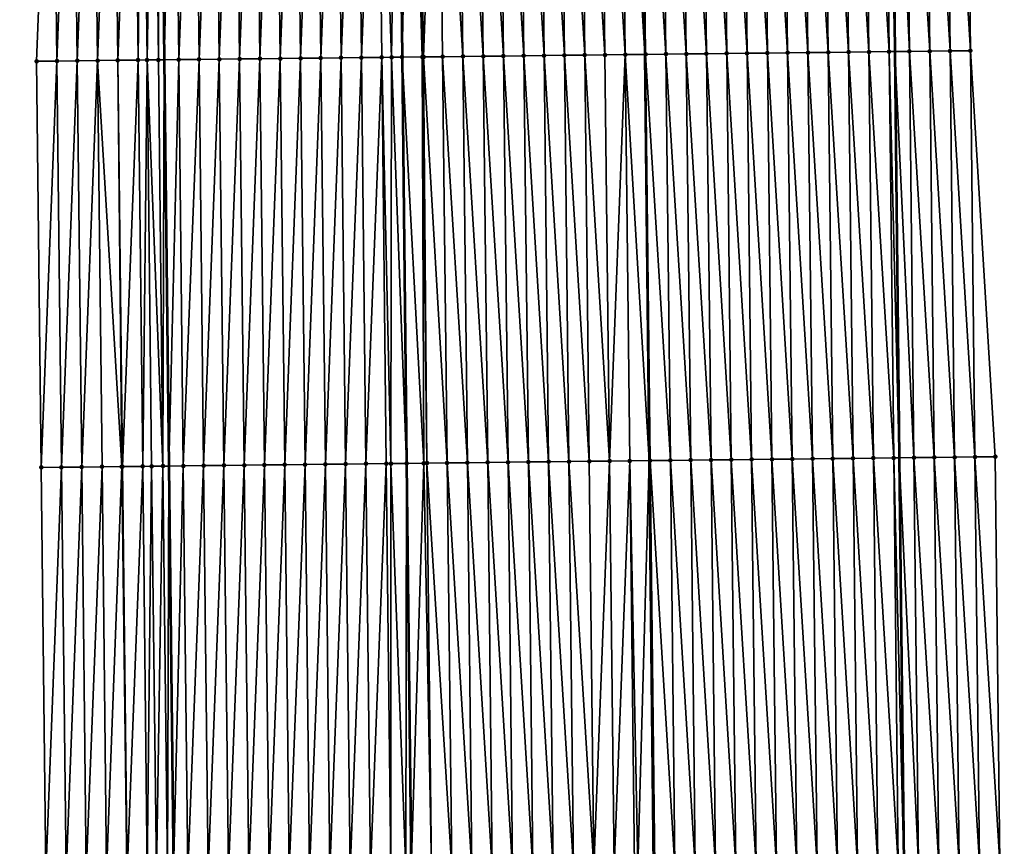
# Model space of a CAD drawing. Header units: feet. Extents: x 2010743 to 2022806, y 818705 to 837694.
# Tile 299 of 531: x 2011478 to 2011526, y 828475 to 828516. Entities that reach past the tile are written whole.
import ezdxf

# ---------------------------------------------------------------- set-up
doc = ezdxf.new("R2010")
doc.units = ezdxf.units.FT
doc.header["$MEASUREMENT"] = 0
for name, color, linetype, lineweight in [('EP_Travel Lane', 172, 'Continuous', 53), ('Road Shots', 141, 'Continuous', 100), ('STRIPING', 60, 'Continuous', 53)]:
    doc.layers.add(name, color=color, linetype=linetype, lineweight=lineweight)
doc.layers.add('I-77-MM17-21_NB-Surface-Border', color=7, linetype='Continuous')
doc.layers.add('I-77-MM17-21_NB-Surface-TIN', color=7, linetype='Continuous')

msp = doc.modelspace()

# ---------------------------------------------------------------- linework, layer by layer
at = {"layer": 'EP_Travel Lane'}
for points in [[(2011483.628, 828613.634, 314.485), (2011483.852, 828593.636, 314.357), (2011484.076, 828573.637, 314.251), (2011484.301, 828553.639, 314.128), (2011484.525, 828533.64, 313.979), (2011484.749, 828513.642, 313.861), (2011484.974, 828493.644, 313.729), (2011485.198, 828473.646, 313.592), (2011485.422, 828453.647, 313.445), (2011485.635, 828433.66, 313.301), (2011485.842, 828413.662, 313.164), (2011486.05, 828393.663, 313.02), (2011486.258, 828373.665, 312.894), (2011486.466, 828353.667, 312.74)], [(2011519.836, 828594.041, 314.15), (2011520.06, 828574.042, 314.037), (2011520.284, 828554.044, 313.896), (2011520.509, 828534.046, 313.791), (2011520.733, 828514.047, 313.669), (2011520.957, 828494.049, 313.542), (2011521.182, 828474.05, 313.412), (2011521.406, 828454.052, 313.288), (2011521.615, 828434.035, 313.157), (2011521.818, 828414.037, 313.003), (2011522.021, 828394.039, 312.821), (2011522.224, 828374.041, 312.657), (2011522.428, 828354.042, 312.464)]]:
    msp.add_polyline3d(points, dxfattribs=at)
at = {"layer": 'I-77-MM17-21_NB-Surface-Border', "color": 3, "linetype": 'Continuous', "lineweight": -3}
for points in [[(2011480.279, 828353.602, 312.776), (2011480.971, 828373.61, 312.926), (2011480.018, 828393.6, 313.059), (2011479.556, 828413.596, 313.175), (2011479.348, 828433.595, 313.312), (2011479.136, 828453.577, 313.439), (2011478.912, 828473.575, 313.538), (2011478.687, 828493.574, 313.663), (2011478.463, 828513.572, 313.775), (2011479.238, 828533.582, 313.91), (2011478.37, 828553.573, 314.036), (2011478.724, 828573.578, 314.166), (2011478.667, 828593.578, 314.272), (2011477.629, 828613.567, 314.386)], [(2011521.563, 828594.06, 314.098), (2011522.787, 828574.073, 313.943), (2011523.011, 828554.075, 313.809), (2011524.236, 828534.088, 313.671), (2011524.46, 828514.09, 313.552), (2011525.684, 828494.103, 313.398), (2011525.909, 828474.104, 313.276), (2011526.133, 828454.106, 313.148), (2011525.345, 828434.075, 313.042), (2011525.553, 828414.077, 312.891), (2011525.761, 828394.079, 312.71), (2011523.969, 828374.059, 312.605), (2011525.177, 828354.072, 312.383)]]:
    msp.add_polyline3d(points, dxfattribs=at)
at = {"layer": 'I-77-MM17-21_NB-Surface-TIN', "color": 128, "linetype": 'Continuous', "lineweight": -3}
for points in [[(2011482.463, 828513.617, 313.836), (2011483.238, 828533.626, 313.968), (2011482.238, 828533.615, 313.956)], [(2011482.463, 828513.617, 313.836), (2011483.463, 828513.628, 313.844), (2011483.238, 828533.626, 313.968)], [(2011483.463, 828513.628, 313.844), (2011483.665, 828533.631, 313.98), (2011483.238, 828533.626, 313.968)], [(2011483.463, 828513.628, 313.844), (2011483.905, 828513.633, 313.861), (2011483.665, 828533.631, 313.98)], [(2011483.905, 828513.633, 313.861), (2011484.238, 828533.637, 313.978), (2011483.665, 828533.631, 313.98)], [(2011483.905, 828513.633, 313.861), (2011484.462, 828513.639, 313.86), (2011484.238, 828533.637, 313.978)], [(2011484.462, 828513.639, 313.86), (2011484.525, 828533.64, 313.979), (2011484.238, 828533.637, 313.978)], [(2011484.462, 828513.639, 313.86), (2011484.749, 828513.642, 313.861), (2011484.525, 828533.64, 313.979)], [(2011485.238, 828533.648, 313.984), (2011484.525, 828533.64, 313.979), (2011484.749, 828513.642, 313.861)], [(2011485.462, 828513.65, 313.861), (2011485.238, 828533.648, 313.984), (2011484.749, 828513.642, 313.861)], [(2011485.462, 828513.65, 313.861), (2011486.238, 828533.66, 313.997), (2011485.238, 828533.648, 313.984)], [(2011485.462, 828513.65, 313.861), (2011486.462, 828513.661, 313.87), (2011486.238, 828533.66, 313.997)], [(2011486.462, 828513.661, 313.87), (2011487.238, 828533.671, 314.007), (2011486.238, 828533.66, 313.997)], [(2011486.462, 828513.661, 313.87), (2011487.462, 828513.672, 313.878), (2011487.238, 828533.671, 314.007)], [(2011487.462, 828513.672, 313.878), (2011488.238, 828533.682, 314.015), (2011487.238, 828533.671, 314.007)], [(2011487.462, 828513.672, 313.878), (2011488.462, 828513.684, 313.881), (2011488.238, 828533.682, 314.015)], [(2011488.462, 828513.684, 313.881), (2011489.238, 828533.693, 314.021), (2011488.238, 828533.682, 314.015)], [(2011488.462, 828513.684, 313.881), (2011489.462, 828513.695, 313.887), (2011489.238, 828533.693, 314.021)], [(2011489.462, 828513.695, 313.887), (2011490.238, 828533.704, 314.028), (2011489.238, 828533.693, 314.021)], [(2011489.462, 828513.695, 313.887), (2011490.462, 828513.706, 313.894), (2011490.238, 828533.704, 314.028)], [(2011490.462, 828513.706, 313.894), (2011491.238, 828533.715, 314.033), (2011490.238, 828533.704, 314.028)], [(2011490.462, 828513.706, 313.894), (2011491.462, 828513.717, 313.897), (2011491.238, 828533.715, 314.033)], [(2011491.462, 828513.717, 313.897), (2011492.238, 828533.727, 314.039), (2011491.238, 828533.715, 314.033)], [(2011491.462, 828513.717, 313.897), (2011492.462, 828513.728, 313.899), (2011492.238, 828533.727, 314.039)], [(2011492.462, 828513.728, 313.899), (2011493.238, 828533.738, 314.047), (2011492.238, 828533.727, 314.039)], [(2011492.462, 828513.728, 313.899), (2011493.462, 828513.74, 313.906), (2011493.238, 828533.738, 314.047)], [(2011493.462, 828513.74, 313.906), (2011494.237, 828533.749, 314.054), (2011493.238, 828533.738, 314.047)], [(2011493.462, 828513.74, 313.906), (2011494.462, 828513.751, 313.914), (2011494.237, 828533.749, 314.054)], [(2011494.462, 828513.751, 313.914), (2011495.237, 828533.76, 314.065), (2011494.237, 828533.749, 314.054)], [(2011494.462, 828513.751, 313.914), (2011495.462, 828513.762, 313.923), (2011495.237, 828533.76, 314.065)], [(2011495.951, 828513.767, 313.926), (2011496.237, 828533.771, 314.065), (2011495.237, 828533.76, 314.065)], [(2011495.462, 828513.762, 313.923), (2011495.951, 828513.767, 313.926), (2011495.237, 828533.76, 314.065)], [(2011495.951, 828513.767, 313.926), (2011496.462, 828513.773, 313.925), (2011496.237, 828533.771, 314.065)], [(2011496.864, 828533.778, 314.067), (2011496.237, 828533.771, 314.065), (2011496.462, 828513.773, 313.925)], [(2011497.462, 828513.784, 313.924), (2011496.864, 828533.778, 314.067), (2011496.462, 828513.773, 313.925)], [(2011497.462, 828513.784, 313.924), (2011497.084, 828533.781, 314.067), (2011496.864, 828533.778, 314.067)], [(2011497.462, 828513.784, 313.924), (2011497.237, 828533.783, 314.066), (2011497.084, 828533.781, 314.067)], [(2011497.523, 828513.785, 313.923), (2011498.237, 828533.794, 314.054), (2011497.237, 828533.783, 314.066)], [(2011497.462, 828513.784, 313.924), (2011497.523, 828513.785, 313.923), (2011497.237, 828533.783, 314.066)], [(2011497.523, 828513.785, 313.923), (2011498.462, 828513.796, 313.913), (2011498.237, 828533.794, 314.054)], [(2011499.462, 828513.807, 313.898), (2011499.237, 828533.805, 314.037), (2011498.237, 828533.794, 314.054)], [(2011498.462, 828513.796, 313.913), (2011499.462, 828513.807, 313.898), (2011498.237, 828533.794, 314.054)], [(2011500.461, 828513.818, 313.886), (2011500.237, 828533.816, 314.024), (2011499.237, 828533.805, 314.037)], [(2011499.462, 828513.807, 313.898), (2011500.461, 828513.818, 313.886), (2011499.237, 828533.805, 314.037)], [(2011501.461, 828513.829, 313.877), (2011501.237, 828533.828, 314.012), (2011500.237, 828533.816, 314.024)], [(2011500.461, 828513.818, 313.886), (2011501.461, 828513.829, 313.877), (2011500.237, 828533.816, 314.024)], [(2011502.461, 828513.841, 313.87), (2011502.237, 828533.839, 314.002), (2011501.237, 828533.828, 314.012)], [(2011501.461, 828513.829, 313.877), (2011502.461, 828513.841, 313.87), (2011501.237, 828533.828, 314.012)], [(2011503.461, 828513.852, 313.859), (2011503.237, 828533.85, 313.987), (2011502.237, 828533.839, 314.002)], [(2011502.461, 828513.841, 313.87), (2011503.461, 828513.852, 313.859), (2011502.237, 828533.839, 314.002)], [(2011504.461, 828513.863, 313.848), (2011504.237, 828533.862, 313.973), (2011503.237, 828533.85, 313.987)], [(2011503.461, 828513.852, 313.859), (2011504.461, 828513.863, 313.848), (2011503.237, 828533.85, 313.987)], [(2011505.461, 828513.875, 313.837), (2011505.237, 828533.873, 313.963), (2011504.237, 828533.862, 313.973)], [(2011504.461, 828513.863, 313.848), (2011505.461, 828513.875, 313.837), (2011504.237, 828533.862, 313.973)], [(2011506.461, 828513.886, 313.834), (2011506.237, 828533.884, 313.958), (2011505.237, 828533.873, 313.963)], [(2011505.461, 828513.875, 313.837), (2011506.461, 828513.886, 313.834), (2011505.237, 828533.873, 313.963)], [(2011507.461, 828513.897, 313.832), (2011507.237, 828533.895, 313.955), (2011506.237, 828533.884, 313.958)], [(2011506.461, 828513.886, 313.834), (2011507.461, 828513.897, 313.832), (2011506.237, 828533.884, 313.958)], [(2011507.237, 828533.895, 313.955), (2011508.417, 828513.908, 313.816), (2011508.203, 828533.906, 313.941)], [(2011507.461, 828513.897, 313.832), (2011508.417, 828513.908, 313.816), (2011507.237, 828533.895, 313.955)], [(2011508.461, 828513.908, 313.815), (2011508.237, 828533.907, 313.94), (2011508.203, 828533.906, 313.941)], [(2011508.461, 828513.908, 313.815), (2011508.203, 828533.906, 313.941), (2011508.417, 828513.908, 313.816)], [(2011509.461, 828513.92, 313.811), (2011509.237, 828533.918, 313.93), (2011508.237, 828533.907, 313.94)], [(2011508.461, 828513.908, 313.815), (2011509.461, 828513.92, 313.811), (2011508.237, 828533.907, 313.94)], [(2011510.461, 828513.931, 313.788), (2011510.236, 828533.929, 313.91), (2011509.237, 828533.918, 313.93)], [(2011509.461, 828513.92, 313.811), (2011510.461, 828513.931, 313.788), (2011509.237, 828533.918, 313.93)], [(2011511.461, 828513.942, 313.77), (2011511.236, 828533.941, 313.896), (2011510.236, 828533.929, 313.91)], [(2011510.461, 828513.931, 313.788), (2011511.461, 828513.942, 313.77), (2011510.236, 828533.929, 313.91)], [(2011512.461, 828513.954, 313.76), (2011512.236, 828533.952, 313.884), (2011511.236, 828533.941, 313.896)], [(2011511.461, 828513.942, 313.77), (2011512.461, 828513.954, 313.76), (2011511.236, 828533.941, 313.896)], [(2011513.461, 828513.965, 313.751), (2011513.236, 828533.963, 313.872), (2011512.236, 828533.952, 313.884)], [(2011512.461, 828513.954, 313.76), (2011513.461, 828513.965, 313.751), (2011512.236, 828533.952, 313.884)], [(2011514.461, 828513.976, 313.744), (2011514.236, 828533.975, 313.867), (2011513.236, 828533.963, 313.872)], [(2011513.461, 828513.965, 313.751), (2011514.461, 828513.976, 313.744), (2011513.236, 828533.963, 313.872)], [(2011515.46, 828513.987, 313.739), (2011515.236, 828533.986, 313.857), (2011514.236, 828533.975, 313.867)], [(2011514.461, 828513.976, 313.744), (2011515.46, 828513.987, 313.739), (2011514.236, 828533.975, 313.867)], [(2011516.46, 828513.999, 313.731), (2011516.236, 828533.997, 313.847), (2011515.236, 828533.986, 313.857)], [(2011515.46, 828513.987, 313.739), (2011516.46, 828513.999, 313.731), (2011515.236, 828533.986, 313.857)], [(2011517.46, 828514.01, 313.721), (2011517.236, 828534.008, 313.838), (2011516.236, 828533.997, 313.847)], [(2011516.46, 828513.999, 313.731), (2011517.46, 828514.01, 313.721), (2011516.236, 828533.997, 313.847)], [(2011518.46, 828514.021, 313.713), (2011518.236, 828534.02, 313.827), (2011517.236, 828534.008, 313.838)], [(2011517.46, 828514.01, 313.721), (2011518.46, 828514.021, 313.713), (2011517.236, 828534.008, 313.838)], [(2011519.46, 828514.033, 313.702), (2011519.236, 828534.031, 313.82), (2011518.236, 828534.02, 313.827)], [(2011518.46, 828514.021, 313.713), (2011519.46, 828514.033, 313.702), (2011518.236, 828534.02, 313.827)], [(2011520.46, 828514.044, 313.676), (2011520.236, 828534.042, 313.798), (2011519.236, 828534.031, 313.82)], [(2011519.46, 828514.033, 313.702), (2011520.46, 828514.044, 313.676), (2011519.236, 828534.031, 313.82)], [(2011520.236, 828534.042, 313.798), (2011520.733, 828514.047, 313.669), (2011520.509, 828534.046, 313.791)], [(2011520.46, 828514.044, 313.676), (2011520.733, 828514.047, 313.669), (2011520.236, 828534.042, 313.798)], [(2011521.46, 828514.055, 313.649), (2011521.236, 828534.054, 313.773), (2011520.509, 828534.046, 313.791)], [(2011521.46, 828514.055, 313.649), (2011520.509, 828534.046, 313.791), (2011520.733, 828514.047, 313.669)], [(2011522.46, 828514.067, 313.618), (2011522.236, 828534.065, 313.742), (2011521.236, 828534.054, 313.773)], [(2011521.46, 828514.055, 313.649), (2011522.46, 828514.067, 313.618), (2011521.236, 828534.054, 313.773)], [(2011523.46, 828514.078, 313.583), (2011523.236, 828534.077, 313.703), (2011522.236, 828534.065, 313.742)], [(2011522.46, 828514.067, 313.618), (2011523.46, 828514.078, 313.583), (2011522.236, 828534.065, 313.742)], [(2011524.46, 828514.09, 313.552), (2011524.236, 828534.088, 313.671), (2011523.236, 828534.077, 313.703)], [(2011523.46, 828514.078, 313.583), (2011524.46, 828514.09, 313.552), (2011523.236, 828534.077, 313.703)], [(2011478.463, 828513.572, 313.775), (2011479.463, 828513.583, 313.793), (2011479.238, 828533.582, 313.91)], [(2011479.463, 828513.583, 313.793), (2011480.238, 828533.593, 313.928), (2011479.238, 828533.582, 313.91)], [(2011479.463, 828513.583, 313.793), (2011480.463, 828513.594, 313.808), (2011480.238, 828533.593, 313.928)], [(2011480.463, 828513.594, 313.808), (2011481.238, 828533.604, 313.946), (2011480.238, 828533.593, 313.928)], [(2011480.463, 828513.594, 313.808), (2011481.463, 828513.605, 313.83), (2011481.238, 828533.604, 313.946)], [(2011481.463, 828513.605, 313.83), (2011482.238, 828533.615, 313.956), (2011481.238, 828533.604, 313.946)], [(2011481.463, 828513.605, 313.83), (2011482.463, 828513.617, 313.836), (2011482.238, 828533.615, 313.956)], [(2011492.686, 828493.73, 313.752), (2011493.462, 828513.74, 313.906), (2011492.462, 828513.728, 313.899)], [(2011492.686, 828493.73, 313.752), (2011493.686, 828493.741, 313.754), (2011493.462, 828513.74, 313.906)], [(2011493.686, 828493.741, 313.754), (2011494.462, 828513.751, 313.914), (2011493.462, 828513.74, 313.906)], [(2011493.686, 828493.741, 313.754), (2011494.686, 828493.753, 313.761), (2011494.462, 828513.751, 313.914)], [(2011494.686, 828493.753, 313.761), (2011495.462, 828513.762, 313.923), (2011494.462, 828513.751, 313.914)], [(2011494.686, 828493.753, 313.761), (2011495.686, 828493.764, 313.769), (2011495.462, 828513.762, 313.923)], [(2011495.912, 828493.766, 313.77), (2011495.951, 828513.767, 313.926), (2011495.462, 828513.762, 313.923)], [(2011495.686, 828493.764, 313.769), (2011495.912, 828493.766, 313.77), (2011495.462, 828513.762, 313.923)], [(2011495.912, 828493.766, 313.77), (2011496.686, 828493.775, 313.766), (2011495.951, 828513.767, 313.926)], [(2011495.951, 828513.767, 313.926), (2011496.686, 828493.775, 313.766), (2011496.462, 828513.773, 313.925)], [(2011497.532, 828493.784, 313.768), (2011497.462, 828513.784, 313.924), (2011496.462, 828513.773, 313.925)], [(2011497.532, 828493.784, 313.768), (2011496.462, 828513.773, 313.925), (2011496.686, 828493.775, 313.766)], [(2011497.686, 828493.786, 313.767), (2011497.523, 828513.785, 313.923), (2011497.462, 828513.784, 313.924)], [(2011497.532, 828493.784, 313.768), (2011497.686, 828493.786, 313.767), (2011497.462, 828513.784, 313.924)], [(2011498.686, 828493.797, 313.751), (2011498.462, 828513.796, 313.913), (2011497.523, 828513.785, 313.923)], [(2011497.686, 828493.786, 313.767), (2011498.686, 828493.797, 313.751), (2011497.523, 828513.785, 313.923)], [(2011499.686, 828493.809, 313.738), (2011499.462, 828513.807, 313.898), (2011498.462, 828513.796, 313.913)], [(2011498.686, 828493.797, 313.751), (2011499.686, 828493.809, 313.738), (2011498.462, 828513.796, 313.913)], [(2011500.686, 828493.82, 313.729), (2011500.461, 828513.818, 313.886), (2011499.462, 828513.807, 313.898)], [(2011499.686, 828493.809, 313.738), (2011500.686, 828493.82, 313.729), (2011499.462, 828513.807, 313.898)], [(2011501.686, 828493.831, 313.722), (2011501.461, 828513.829, 313.877), (2011500.461, 828513.818, 313.886)], [(2011500.686, 828493.82, 313.729), (2011501.686, 828493.831, 313.722), (2011500.461, 828513.818, 313.886)], [(2011502.686, 828493.843, 313.716), (2011502.461, 828513.841, 313.87), (2011501.461, 828513.829, 313.877)], [(2011501.686, 828493.831, 313.722), (2011502.686, 828493.843, 313.716), (2011501.461, 828513.829, 313.877)], [(2011503.686, 828493.854, 313.704), (2011503.461, 828513.852, 313.859), (2011502.461, 828513.841, 313.87)], [(2011502.686, 828493.843, 313.716), (2011503.686, 828493.854, 313.704), (2011502.461, 828513.841, 313.87)], [(2011504.686, 828493.865, 313.697), (2011504.461, 828513.863, 313.848), (2011503.461, 828513.852, 313.859)], [(2011503.686, 828493.854, 313.704), (2011504.686, 828493.865, 313.697), (2011503.461, 828513.852, 313.859)], [(2011505.685, 828493.876, 313.692), (2011505.461, 828513.875, 313.837), (2011504.461, 828513.863, 313.848)], [(2011504.686, 828493.865, 313.697), (2011505.685, 828493.876, 313.692), (2011504.461, 828513.863, 313.848)], [(2011506.685, 828493.888, 313.69), (2011506.461, 828513.886, 313.834), (2011505.461, 828513.875, 313.837)], [(2011505.685, 828493.876, 313.692), (2011506.685, 828493.888, 313.69), (2011505.461, 828513.875, 313.837)], [(2011506.685, 828493.888, 313.69), (2011507.461, 828513.897, 313.832), (2011506.461, 828513.886, 313.834)], [(2011506.685, 828493.888, 313.69), (2011507.685, 828493.899, 313.692), (2011507.461, 828513.897, 313.832)], [(2011507.461, 828513.897, 313.832), (2011508.631, 828493.91, 313.673), (2011508.417, 828513.908, 313.816)], [(2011507.685, 828493.899, 313.692), (2011508.631, 828493.91, 313.673), (2011507.461, 828513.897, 313.832)], [(2011508.685, 828493.91, 313.672), (2011508.417, 828513.908, 313.816), (2011508.631, 828493.91, 313.673)], [(2011508.685, 828493.91, 313.672), (2011508.461, 828513.908, 313.815), (2011508.417, 828513.908, 313.816)], [(2011509.685, 828493.921, 313.668), (2011509.461, 828513.92, 313.811), (2011508.461, 828513.908, 313.815)], [(2011508.685, 828493.91, 313.672), (2011509.685, 828493.921, 313.668), (2011508.461, 828513.908, 313.815)], [(2011510.685, 828493.933, 313.646), (2011510.461, 828513.931, 313.788), (2011509.461, 828513.92, 313.811)], [(2011509.685, 828493.921, 313.668), (2011510.685, 828493.933, 313.646), (2011509.461, 828513.92, 313.811)], [(2011511.685, 828493.944, 313.635), (2011511.461, 828513.942, 313.77), (2011510.461, 828513.931, 313.788)], [(2011510.685, 828493.933, 313.646), (2011511.685, 828493.944, 313.635), (2011510.461, 828513.931, 313.788)], [(2011512.685, 828493.955, 313.625), (2011512.461, 828513.954, 313.76), (2011511.461, 828513.942, 313.77)], [(2011511.685, 828493.944, 313.635), (2011512.685, 828493.955, 313.625), (2011511.461, 828513.942, 313.77)], [(2011513.685, 828493.967, 313.616), (2011513.461, 828513.965, 313.751), (2011512.461, 828513.954, 313.76)], [(2011512.685, 828493.955, 313.625), (2011513.685, 828493.967, 313.616), (2011512.461, 828513.954, 313.76)], [(2011514.685, 828493.978, 313.607), (2011514.461, 828513.976, 313.744), (2011513.461, 828513.965, 313.751)], [(2011513.685, 828493.967, 313.616), (2011514.685, 828493.978, 313.607), (2011513.461, 828513.965, 313.751)], [(2011515.685, 828493.989, 313.602), (2011515.46, 828513.987, 313.739), (2011514.461, 828513.976, 313.744)], [(2011514.685, 828493.978, 313.607), (2011515.685, 828493.989, 313.602), (2011514.461, 828513.976, 313.744)], [(2011516.685, 828494, 313.595), (2011516.46, 828513.999, 313.731), (2011515.46, 828513.987, 313.739)], [(2011515.685, 828493.989, 313.602), (2011516.685, 828494, 313.595), (2011515.46, 828513.987, 313.739)], [(2011517.685, 828494.012, 313.586), (2011517.46, 828514.01, 313.721), (2011516.46, 828513.999, 313.731)], [(2011516.685, 828494, 313.595), (2011517.685, 828494.012, 313.586), (2011516.46, 828513.999, 313.731)], [(2011518.685, 828494.023, 313.579), (2011518.46, 828514.021, 313.713), (2011517.46, 828514.01, 313.721)], [(2011517.685, 828494.012, 313.586), (2011518.685, 828494.023, 313.579), (2011517.46, 828514.01, 313.721)], [(2011519.685, 828494.034, 313.571), (2011519.46, 828514.033, 313.702), (2011518.46, 828514.021, 313.713)], [(2011518.685, 828494.023, 313.579), (2011519.685, 828494.034, 313.571), (2011518.46, 828514.021, 313.713)], [(2011520.685, 828494.046, 313.547), (2011520.46, 828514.044, 313.676), (2011519.46, 828514.033, 313.702)], [(2011519.685, 828494.034, 313.571), (2011520.685, 828494.046, 313.547), (2011519.46, 828514.033, 313.702)], [(2011520.46, 828514.044, 313.676), (2011520.957, 828494.049, 313.542), (2011520.733, 828514.047, 313.669)], [(2011520.685, 828494.046, 313.547), (2011520.957, 828494.049, 313.542), (2011520.46, 828514.044, 313.676)], [(2011521.684, 828494.057, 313.527), (2011521.46, 828514.055, 313.649), (2011520.733, 828514.047, 313.669)], [(2011521.684, 828494.057, 313.527), (2011520.733, 828514.047, 313.669), (2011520.957, 828494.049, 313.542)], [(2011522.684, 828494.069, 313.481), (2011522.46, 828514.067, 313.618), (2011521.46, 828514.055, 313.649)], [(2011521.684, 828494.057, 313.527), (2011522.684, 828494.069, 313.481), (2011521.46, 828514.055, 313.649)], [(2011523.684, 828494.08, 313.456), (2011523.46, 828514.078, 313.583), (2011522.46, 828514.067, 313.618)], [(2011522.684, 828494.069, 313.481), (2011523.684, 828494.08, 313.456), (2011522.46, 828514.067, 313.618)], [(2011524.684, 828494.091, 313.425), (2011524.46, 828514.09, 313.552), (2011523.46, 828514.078, 313.583)], [(2011523.684, 828494.08, 313.456), (2011524.684, 828494.091, 313.425), (2011523.46, 828514.078, 313.583)], [(2011524.684, 828494.091, 313.425), (2011525.684, 828494.103, 313.398), (2011524.46, 828514.09, 313.552)], [(2011478.687, 828493.574, 313.663), (2011479.463, 828513.583, 313.793), (2011478.463, 828513.572, 313.775)], [(2011478.687, 828493.574, 313.663), (2011479.687, 828493.585, 313.677), (2011479.463, 828513.583, 313.793)], [(2011479.687, 828493.585, 313.677), (2011480.463, 828513.594, 313.808), (2011479.463, 828513.583, 313.793)], [(2011479.687, 828493.585, 313.677), (2011480.687, 828493.596, 313.69), (2011480.463, 828513.594, 313.808)], [(2011480.687, 828493.596, 313.69), (2011481.463, 828513.605, 313.83), (2011480.463, 828513.594, 313.808)], [(2011480.687, 828493.596, 313.69), (2011481.687, 828493.607, 313.706), (2011481.463, 828513.605, 313.83)], [(2011482.654, 828493.618, 313.709), (2011482.463, 828513.617, 313.836), (2011481.463, 828513.605, 313.83)], [(2011481.687, 828493.607, 313.706), (2011482.654, 828493.618, 313.709), (2011481.463, 828513.605, 313.83)], [(2011482.687, 828493.618, 313.708), (2011483.463, 828513.628, 313.844), (2011482.463, 828513.617, 313.836)], [(2011482.654, 828493.618, 313.709), (2011482.687, 828493.618, 313.708), (2011482.463, 828513.617, 313.836)], [(2011482.687, 828493.618, 313.708), (2011483.687, 828493.629, 313.714), (2011483.463, 828513.628, 313.844)], [(2011483.687, 828493.629, 313.714), (2011483.905, 828513.633, 313.861), (2011483.463, 828513.628, 313.844)], [(2011483.687, 828493.629, 313.714), (2011484.129, 828493.634, 313.731), (2011483.905, 828513.633, 313.861)], [(2011484.687, 828493.641, 313.727), (2011484.462, 828513.639, 313.86), (2011483.905, 828513.633, 313.861)], [(2011484.129, 828493.634, 313.731), (2011484.687, 828493.641, 313.727), (2011483.905, 828513.633, 313.861)], [(2011484.687, 828493.641, 313.727), (2011484.749, 828513.642, 313.861), (2011484.462, 828513.639, 313.86)], [(2011484.687, 828493.641, 313.727), (2011484.974, 828493.644, 313.729), (2011484.749, 828513.642, 313.861)], [(2011485.462, 828513.65, 313.861), (2011484.749, 828513.642, 313.861), (2011484.974, 828493.644, 313.729)], [(2011485.687, 828493.652, 313.734), (2011485.462, 828513.65, 313.861), (2011484.974, 828493.644, 313.729)], [(2011485.687, 828493.652, 313.734), (2011486.462, 828513.661, 313.87), (2011485.462, 828513.65, 313.861)], [(2011485.687, 828493.652, 313.734), (2011486.687, 828493.663, 313.742), (2011486.462, 828513.661, 313.87)], [(2011486.687, 828493.663, 313.742), (2011487.462, 828513.672, 313.878), (2011486.462, 828513.661, 313.87)], [(2011486.687, 828493.663, 313.742), (2011487.687, 828493.674, 313.746), (2011487.462, 828513.672, 313.878)], [(2011487.687, 828493.674, 313.746), (2011488.462, 828513.684, 313.881), (2011487.462, 828513.672, 313.878)], [(2011487.687, 828493.674, 313.746), (2011488.687, 828493.685, 313.745), (2011488.462, 828513.684, 313.881)], [(2011488.687, 828493.685, 313.745), (2011489.462, 828513.695, 313.887), (2011488.462, 828513.684, 313.881)], [(2011488.687, 828493.685, 313.745), (2011489.686, 828493.697, 313.748), (2011489.462, 828513.695, 313.887)], [(2011489.686, 828493.697, 313.748), (2011490.462, 828513.706, 313.894), (2011489.462, 828513.695, 313.887)], [(2011489.686, 828493.697, 313.748), (2011490.686, 828493.708, 313.751), (2011490.462, 828513.706, 313.894)], [(2011490.686, 828493.708, 313.751), (2011491.462, 828513.717, 313.897), (2011490.462, 828513.706, 313.894)], [(2011490.686, 828493.708, 313.751), (2011491.686, 828493.719, 313.752), (2011491.462, 828513.717, 313.897)], [(2011491.686, 828493.719, 313.752), (2011492.462, 828513.728, 313.899), (2011491.462, 828513.717, 313.897)], [(2011491.686, 828493.719, 313.752), (2011492.686, 828493.73, 313.752), (2011492.462, 828513.728, 313.899)], [(2011502.91, 828473.844, 313.591), (2011502.686, 828493.843, 313.716), (2011501.686, 828493.831, 313.722)], [(2011503.91, 828473.856, 313.581), (2011503.686, 828493.854, 313.704), (2011502.686, 828493.843, 313.716)], [(2011502.91, 828473.844, 313.591), (2011503.91, 828473.856, 313.581), (2011502.686, 828493.843, 313.716)], [(2011504.91, 828473.867, 313.575), (2011504.686, 828493.865, 313.697), (2011503.686, 828493.854, 313.704)], [(2011503.91, 828473.856, 313.581), (2011504.91, 828473.867, 313.575), (2011503.686, 828493.854, 313.704)], [(2011505.91, 828473.878, 313.57), (2011505.685, 828493.876, 313.692), (2011504.686, 828493.865, 313.697)], [(2011504.91, 828473.867, 313.575), (2011505.91, 828473.878, 313.57), (2011504.686, 828493.865, 313.697)], [(2011505.91, 828473.878, 313.57), (2011506.685, 828493.888, 313.69), (2011505.685, 828493.876, 313.692)], [(2011505.91, 828473.878, 313.57), (2011506.91, 828473.889, 313.572), (2011506.685, 828493.888, 313.69)], [(2011506.91, 828473.889, 313.572), (2011507.685, 828493.899, 313.692), (2011506.685, 828493.888, 313.69)], [(2011506.91, 828473.889, 313.572), (2011507.91, 828473.9, 313.577), (2011507.685, 828493.899, 313.692)], [(2011508.073, 828473.902, 313.576), (2011508.631, 828493.91, 313.673), (2011507.685, 828493.899, 313.692)], [(2011507.91, 828473.9, 313.577), (2011508.073, 828473.902, 313.576), (2011507.685, 828493.899, 313.692)], [(2011508.073, 828473.902, 313.576), (2011508.845, 828473.911, 313.563), (2011508.631, 828493.91, 313.673)], [(2011508.91, 828473.912, 313.562), (2011508.685, 828493.91, 313.672), (2011508.631, 828493.91, 313.673)], [(2011508.91, 828473.912, 313.562), (2011508.631, 828493.91, 313.673), (2011508.845, 828473.911, 313.563)], [(2011509.91, 828473.923, 313.545), (2011509.685, 828493.921, 313.668), (2011508.685, 828493.91, 313.672)], [(2011508.91, 828473.912, 313.562), (2011509.91, 828473.923, 313.545), (2011508.685, 828493.91, 313.672)], [(2011510.91, 828473.934, 313.524), (2011510.685, 828493.933, 313.646), (2011509.685, 828493.921, 313.668)], [(2011509.91, 828473.923, 313.545), (2011510.91, 828473.934, 313.524), (2011509.685, 828493.921, 313.668)], [(2011511.909, 828473.946, 313.512), (2011511.685, 828493.944, 313.635), (2011510.685, 828493.933, 313.646)], [(2011510.91, 828473.934, 313.524), (2011511.909, 828473.946, 313.512), (2011510.685, 828493.933, 313.646)], [(2011512.909, 828473.957, 313.501), (2011512.685, 828493.955, 313.625), (2011511.685, 828493.944, 313.635)], [(2011511.909, 828473.946, 313.512), (2011512.909, 828473.957, 313.501), (2011511.685, 828493.944, 313.635)], [(2011513.909, 828473.968, 313.493), (2011513.685, 828493.967, 313.616), (2011512.685, 828493.955, 313.625)], [(2011512.909, 828473.957, 313.501), (2011513.909, 828473.968, 313.493), (2011512.685, 828493.955, 313.625)], [(2011514.909, 828473.98, 313.487), (2011514.685, 828493.978, 313.607), (2011513.685, 828493.967, 313.616)], [(2011513.909, 828473.968, 313.493), (2011514.909, 828473.98, 313.487), (2011513.685, 828493.967, 313.616)], [(2011515.909, 828473.991, 313.48), (2011515.685, 828493.989, 313.602), (2011514.685, 828493.978, 313.607)], [(2011514.909, 828473.98, 313.487), (2011515.909, 828473.991, 313.48), (2011514.685, 828493.978, 313.607)], [(2011516.909, 828474.002, 313.47), (2011516.685, 828494, 313.595), (2011515.685, 828493.989, 313.602)], [(2011515.909, 828473.991, 313.48), (2011516.909, 828474.002, 313.47), (2011515.685, 828493.989, 313.602)], [(2011517.909, 828474.013, 313.463), (2011517.685, 828494.012, 313.586), (2011516.685, 828494, 313.595)], [(2011516.909, 828474.002, 313.47), (2011517.909, 828474.013, 313.463), (2011516.685, 828494, 313.595)], [(2011518.909, 828474.025, 313.453), (2011518.685, 828494.023, 313.579), (2011517.685, 828494.012, 313.586)], [(2011517.909, 828474.013, 313.463), (2011518.909, 828474.025, 313.453), (2011517.685, 828494.012, 313.586)], [(2011519.909, 828474.036, 313.44), (2011519.685, 828494.034, 313.571), (2011518.685, 828494.023, 313.579)], [(2011518.909, 828474.025, 313.453), (2011519.909, 828474.036, 313.44), (2011518.685, 828494.023, 313.579)], [(2011520.909, 828474.047, 313.417), (2011520.685, 828494.046, 313.547), (2011519.685, 828494.034, 313.571)], [(2011519.909, 828474.036, 313.44), (2011520.909, 828474.047, 313.417), (2011519.685, 828494.034, 313.571)], [(2011520.685, 828494.046, 313.547), (2011521.182, 828474.05, 313.412), (2011520.957, 828494.049, 313.542)], [(2011520.909, 828474.047, 313.417), (2011521.182, 828474.05, 313.412), (2011520.685, 828494.046, 313.547)], [(2011521.909, 828474.059, 313.399), (2011521.684, 828494.057, 313.527), (2011520.957, 828494.049, 313.542)], [(2011521.909, 828474.059, 313.399), (2011520.957, 828494.049, 313.542), (2011521.182, 828474.05, 313.412)], [(2011522.909, 828474.07, 313.366), (2011522.684, 828494.069, 313.481), (2011521.684, 828494.057, 313.527)], [(2011521.909, 828474.059, 313.399), (2011522.909, 828474.07, 313.366), (2011521.684, 828494.057, 313.527)], [(2011523.909, 828474.082, 313.334), (2011523.684, 828494.08, 313.456), (2011522.684, 828494.069, 313.481)], [(2011522.909, 828474.07, 313.366), (2011523.909, 828474.082, 313.334), (2011522.684, 828494.069, 313.481)], [(2011524.909, 828474.093, 313.302), (2011524.684, 828494.091, 313.425), (2011523.684, 828494.08, 313.456)], [(2011523.909, 828474.082, 313.334), (2011524.909, 828474.093, 313.302), (2011523.684, 828494.08, 313.456)], [(2011525.909, 828474.104, 313.276), (2011525.684, 828494.103, 313.398), (2011524.684, 828494.091, 313.425)], [(2011524.909, 828474.093, 313.302), (2011525.909, 828474.104, 313.276), (2011524.684, 828494.091, 313.425)], [(2011478.912, 828473.575, 313.538), (2011479.687, 828493.585, 313.677), (2011478.687, 828493.574, 313.663)], [(2011478.912, 828473.575, 313.538), (2011479.911, 828473.586, 313.552), (2011479.687, 828493.585, 313.677)], [(2011479.911, 828473.586, 313.552), (2011480.687, 828493.596, 313.69), (2011479.687, 828493.585, 313.677)], [(2011479.911, 828473.586, 313.552), (2011480.911, 828473.598, 313.562), (2011480.687, 828493.596, 313.69)], [(2011480.911, 828473.598, 313.562), (2011481.687, 828493.607, 313.706), (2011480.687, 828493.596, 313.69)], [(2011480.911, 828473.598, 313.562), (2011481.911, 828473.609, 313.578), (2011481.687, 828493.607, 313.706)], [(2011481.911, 828473.609, 313.578), (2011482.654, 828493.618, 313.709), (2011481.687, 828493.607, 313.706)], [(2011481.911, 828473.609, 313.578), (2011482.911, 828473.62, 313.574), (2011482.654, 828493.618, 313.709)], [(2011482.911, 828473.62, 313.574), (2011482.687, 828493.618, 313.708), (2011482.654, 828493.618, 313.709)], [(2011482.93, 828473.62, 313.573), (2011483.687, 828493.629, 313.714), (2011482.687, 828493.618, 313.708)], [(2011482.911, 828473.62, 313.574), (2011482.93, 828473.62, 313.573), (2011482.687, 828493.618, 313.708)], [(2011482.93, 828473.62, 313.573), (2011483.911, 828473.631, 313.577), (2011483.687, 828493.629, 313.714)], [(2011483.911, 828473.631, 313.577), (2011484.129, 828493.634, 313.731), (2011483.687, 828493.629, 313.714)], [(2011483.911, 828473.631, 313.577), (2011484.375, 828473.636, 313.603), (2011484.129, 828493.634, 313.731)], [(2011484.375, 828473.636, 313.603), (2011484.687, 828493.641, 313.727), (2011484.129, 828493.634, 313.731)], [(2011484.375, 828473.636, 313.603), (2011484.911, 828473.642, 313.593), (2011484.687, 828493.641, 313.727)], [(2011484.911, 828473.642, 313.593), (2011484.974, 828493.644, 313.729), (2011484.687, 828493.641, 313.727)], [(2011484.911, 828473.642, 313.593), (2011485.198, 828473.646, 313.592), (2011484.974, 828493.644, 313.729)], [(2011485.687, 828493.652, 313.734), (2011484.974, 828493.644, 313.729), (2011485.198, 828473.646, 313.592)], [(2011485.911, 828473.654, 313.59), (2011485.687, 828493.652, 313.734), (2011485.198, 828473.646, 313.592)], [(2011485.911, 828473.654, 313.59), (2011486.687, 828493.663, 313.742), (2011485.687, 828493.652, 313.734)], [(2011485.911, 828473.654, 313.59), (2011486.911, 828473.665, 313.597), (2011486.687, 828493.663, 313.742)], [(2011486.911, 828473.665, 313.597), (2011487.687, 828493.674, 313.746), (2011486.687, 828493.663, 313.742)], [(2011486.911, 828473.665, 313.597), (2011487.911, 828473.676, 313.601), (2011487.687, 828493.674, 313.746)], [(2011487.911, 828473.676, 313.601), (2011488.687, 828493.685, 313.745), (2011487.687, 828493.674, 313.746)], [(2011487.911, 828473.676, 313.601), (2011488.911, 828473.687, 313.604), (2011488.687, 828493.685, 313.745)], [(2011488.911, 828473.687, 313.604), (2011489.686, 828493.697, 313.748), (2011488.687, 828493.685, 313.745)], [(2011488.911, 828473.687, 313.604), (2011489.911, 828473.698, 313.607), (2011489.686, 828493.697, 313.748)], [(2011489.911, 828473.698, 313.607), (2011490.686, 828493.708, 313.751), (2011489.686, 828493.697, 313.748)], [(2011489.911, 828473.698, 313.607), (2011490.911, 828473.709, 313.61), (2011490.686, 828493.708, 313.751)], [(2011490.911, 828473.709, 313.61), (2011491.686, 828493.719, 313.752), (2011490.686, 828493.708, 313.751)], [(2011490.911, 828473.709, 313.61), (2011491.911, 828473.721, 313.61), (2011491.686, 828493.719, 313.752)], [(2011491.911, 828473.721, 313.61), (2011492.686, 828493.73, 313.752), (2011491.686, 828493.719, 313.752)], [(2011491.911, 828473.721, 313.61), (2011492.911, 828473.732, 313.611), (2011492.686, 828493.73, 313.752)], [(2011492.911, 828473.732, 313.611), (2011493.686, 828493.741, 313.754), (2011492.686, 828493.73, 313.752)], [(2011492.911, 828473.732, 313.611), (2011493.911, 828473.743, 313.614), (2011493.686, 828493.741, 313.754)], [(2011493.911, 828473.743, 313.614), (2011494.686, 828493.753, 313.761), (2011493.686, 828493.741, 313.754)], [(2011493.911, 828473.743, 313.614), (2011494.911, 828473.754, 313.62), (2011494.686, 828493.753, 313.761)], [(2011494.911, 828473.754, 313.62), (2011495.686, 828493.764, 313.769), (2011494.686, 828493.753, 313.761)], [(2011494.911, 828473.754, 313.62), (2011495.91, 828473.765, 313.628), (2011495.686, 828493.764, 313.769)], [(2011495.91, 828473.765, 313.628), (2011495.912, 828493.766, 313.77), (2011495.686, 828493.764, 313.769)], [(2011495.91, 828473.765, 313.628), (2011496.653, 828473.774, 313.631), (2011495.912, 828493.766, 313.77)], [(2011496.653, 828473.774, 313.631), (2011496.686, 828493.775, 313.766), (2011495.912, 828493.766, 313.77)], [(2011496.653, 828473.774, 313.631), (2011496.91, 828473.777, 313.629), (2011496.686, 828493.775, 313.766)], [(2011497.532, 828493.784, 313.768), (2011496.686, 828493.775, 313.766), (2011496.91, 828473.777, 313.629)], [(2011497.91, 828473.788, 313.626), (2011497.532, 828493.784, 313.768), (2011496.91, 828473.777, 313.629)], [(2011497.91, 828473.788, 313.626), (2011497.686, 828493.786, 313.767), (2011497.532, 828493.784, 313.768)], [(2011498.91, 828473.799, 313.613), (2011498.686, 828493.797, 313.751), (2011497.686, 828493.786, 313.767)], [(2011497.91, 828473.788, 313.626), (2011498.91, 828473.799, 313.613), (2011497.686, 828493.786, 313.767)], [(2011499.91, 828473.81, 313.606), (2011499.686, 828493.809, 313.738), (2011498.686, 828493.797, 313.751)], [(2011498.91, 828473.799, 313.613), (2011499.91, 828473.81, 313.606), (2011498.686, 828493.797, 313.751)], [(2011500.91, 828473.822, 313.601), (2011500.686, 828493.82, 313.729), (2011499.686, 828493.809, 313.738)], [(2011499.91, 828473.81, 313.606), (2011500.91, 828473.822, 313.601), (2011499.686, 828493.809, 313.738)], [(2011501.91, 828473.833, 313.594), (2011501.686, 828493.831, 313.722), (2011500.686, 828493.82, 313.729)], [(2011500.91, 828473.822, 313.601), (2011501.91, 828473.833, 313.594), (2011500.686, 828493.82, 313.729)], [(2011501.91, 828473.833, 313.594), (2011502.91, 828473.844, 313.591), (2011501.686, 828493.831, 313.722)]]:
    msp.add_3dface(points, dxfattribs=at)
at = {"layer": 'Road Shots', "lineweight": 100}
for p in [(2011493.462, 828513.74, 313.906), (2011494.462, 828513.751, 313.914), (2011495.462, 828513.762, 313.923), (2011495.951, 828513.767, 313.926), (2011496.462, 828513.773, 313.925), (2011497.462, 828513.784, 313.924), (2011497.523, 828513.785, 313.923), (2011498.462, 828513.796, 313.913), (2011499.462, 828513.807, 313.898), (2011500.461, 828513.818, 313.886), (2011501.461, 828513.829, 313.877), (2011502.461, 828513.841, 313.87), (2011503.461, 828513.852, 313.859), (2011504.461, 828513.863, 313.848), (2011505.461, 828513.875, 313.837), (2011506.461, 828513.886, 313.834), (2011507.461, 828513.897, 313.832), (2011508.461, 828513.908, 313.815), (2011509.461, 828513.92, 313.811), (2011510.461, 828513.931, 313.788), (2011511.461, 828513.942, 313.77), (2011512.461, 828513.954, 313.76), (2011513.461, 828513.965, 313.751), (2011514.461, 828513.976, 313.744), (2011515.46, 828513.987, 313.739), (2011516.46, 828513.999, 313.731), (2011517.46, 828514.01, 313.721), (2011518.46, 828514.021, 313.713), (2011519.46, 828514.033, 313.702), (2011520.46, 828514.044, 313.676), (2011521.46, 828514.055, 313.649), (2011522.46, 828514.067, 313.618), (2011523.46, 828514.078, 313.583), (2011524.46, 828514.09, 313.552), (2011478.463, 828513.572, 313.775), (2011479.463, 828513.583, 313.793), (2011480.463, 828513.594, 313.808), (2011481.463, 828513.605, 313.83), (2011482.463, 828513.617, 313.836), (2011483.463, 828513.628, 313.844), (2011483.905, 828513.633, 313.861), (2011484.462, 828513.639, 313.86), (2011485.462, 828513.65, 313.861), (2011486.462, 828513.661, 313.87), (2011487.462, 828513.672, 313.878), (2011488.462, 828513.684, 313.881), (2011489.462, 828513.695, 313.887), (2011490.462, 828513.706, 313.894), (2011491.462, 828513.717, 313.897), (2011492.462, 828513.728, 313.899), (2011502.686, 828493.843, 313.716), (2011503.686, 828493.854, 313.704), (2011504.686, 828493.865, 313.697), (2011505.685, 828493.876, 313.692), (2011506.685, 828493.888, 313.69), (2011507.685, 828493.899, 313.692), (2011508.685, 828493.91, 313.672), (2011509.685, 828493.921, 313.668), (2011510.685, 828493.933, 313.646), (2011511.685, 828493.944, 313.635), (2011512.685, 828493.955, 313.625), (2011513.685, 828493.967, 313.616), (2011514.685, 828493.978, 313.607), (2011515.685, 828493.989, 313.602), (2011516.685, 828494, 313.595), (2011517.685, 828494.012, 313.586), (2011518.685, 828494.023, 313.579), (2011519.685, 828494.034, 313.571), (2011520.685, 828494.046, 313.547), (2011521.684, 828494.057, 313.527), (2011522.684, 828494.069, 313.481), (2011523.684, 828494.08, 313.456), (2011524.684, 828494.091, 313.425), (2011525.684, 828494.103, 313.398), (2011478.687, 828493.574, 313.663), (2011479.687, 828493.585, 313.677), (2011480.687, 828493.596, 313.69), (2011481.687, 828493.607, 313.706), (2011482.654, 828493.618, 313.709), (2011482.687, 828493.618, 313.708), (2011483.687, 828493.629, 313.714), (2011484.129, 828493.634, 313.731), (2011484.687, 828493.641, 313.727), (2011485.687, 828493.652, 313.734), (2011486.687, 828493.663, 313.742), (2011487.687, 828493.674, 313.746), (2011488.687, 828493.685, 313.745), (2011489.686, 828493.697, 313.748), (2011490.686, 828493.708, 313.751), (2011491.686, 828493.719, 313.752), (2011492.686, 828493.73, 313.752), (2011493.686, 828493.741, 313.754), (2011494.686, 828493.753, 313.761), (2011495.686, 828493.764, 313.769), (2011495.912, 828493.766, 313.77), (2011496.686, 828493.775, 313.766), (2011497.532, 828493.784, 313.768), (2011497.686, 828493.786, 313.767), (2011498.686, 828493.797, 313.751), (2011499.686, 828493.809, 313.738), (2011500.686, 828493.82, 313.729), (2011501.686, 828493.831, 313.722)]:
    msp.add_point(p, dxfattribs=at)
at = {"layer": 'STRIPING'}
for points in [[(2011495.34, 828613.764, 314.627), (2011495.564, 828593.766, 314.492), (2011495.789, 828573.768, 314.362), (2011496.013, 828553.769, 314.235), (2011496.237, 828533.771, 314.065), (2011496.462, 828513.773, 313.925), (2011496.686, 828493.775, 313.766), (2011496.91, 828473.777, 313.629), (2011497.135, 828453.779, 313.471), (2011497.347, 828433.782, 313.315), (2011497.555, 828413.784, 313.145), (2011497.763, 828393.785, 312.987), (2011497.97, 828373.787, 312.848), (2011498.178, 828353.789, 312.679)], [(2011507.56, 828593.902, 314.343), (2011507.774, 828573.903, 314.218), (2011507.988, 828553.905, 314.085), (2011508.203, 828533.906, 313.941), (2011508.417, 828513.908, 313.816), (2011508.631, 828493.91, 313.673), (2011508.845, 828473.911, 313.563), (2011509.059, 828453.913, 313.413), (2011509.269, 828433.906, 313.274), (2011509.477, 828413.908, 313.113), (2011509.685, 828393.91, 312.947), (2011509.892, 828373.911, 312.783), (2011510.1, 828353.913, 312.601)]]:
    msp.add_polyline3d(points, dxfattribs=at)

doc.saveas('drawing.dxf')
